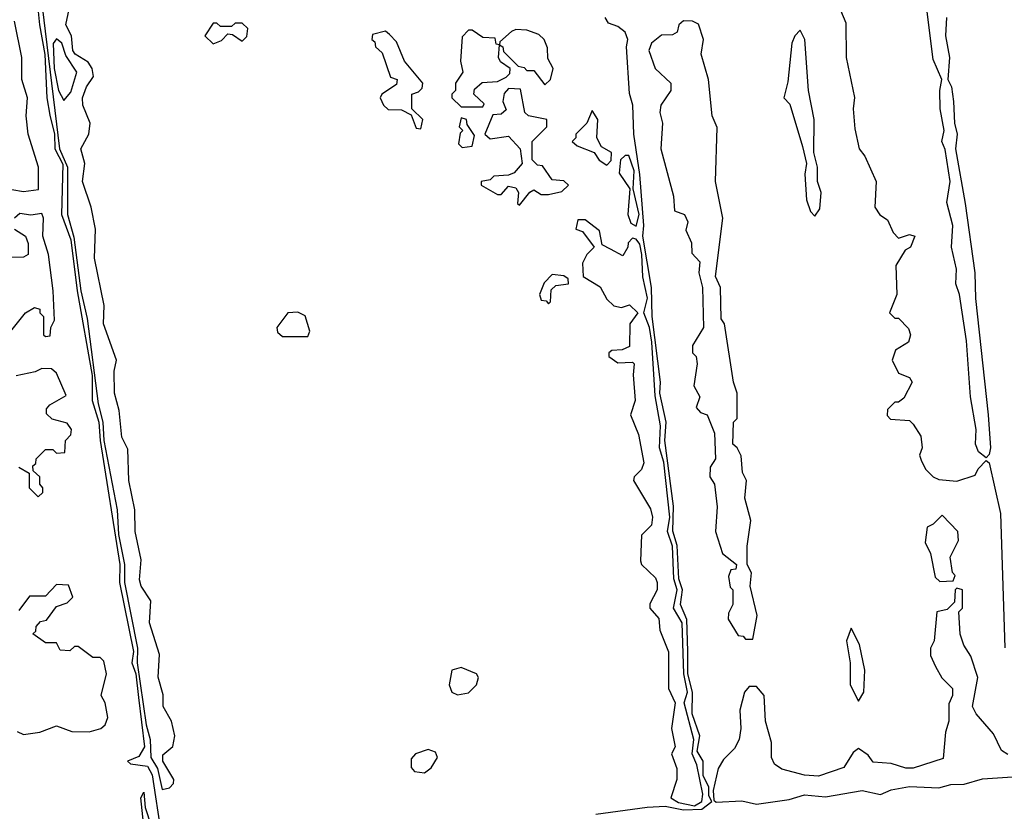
# Model space of a CAD drawing. Extents: x 2737310 to 2869991, y 870230 to 1012730.
# Tile 275 of 479: x 2776364 to 2779065, y 952108 to 954279. Entities that reach past the tile are written whole.
import ezdxf

# ---------------------------------------------------------------- set-up
doc = ezdxf.new("R2010")
doc.units = 0

msp = doc.modelspace()

# ---------------------------------------------------------------- linework, layer by layer
at = {"layer": '0CON02XD'}
for points in [[(2776406.9, 954385), (2776418.4, 954265), (2776433.6, 954183.6), (2776438.9, 954065), (2776447.5, 954017.5), (2776459.5, 953965), (2776460.9, 953925), (2776482.8, 953882.8), (2776479.1, 953745), (2776504.8, 953675), (2776521.6, 953535), (2776562.8, 953302.8), (2776563.3, 953235), (2776581.4, 953175), (2776584.8, 953125), (2776639.5, 952785), (2776638.2, 952735), (2776676.2, 952546.2), (2776671.8, 952515), (2776682.5, 952485), (2776690.4, 952419.6), (2776706.7, 952285), (2776691.5, 952258.5), (2776660, 952245), (2776668.3, 952238.3), (2776715, 952231.2), (2776727.7, 952207.7), (2776752.5, 952045)], [(2776755, 952167.5), (2776775, 952172.5), (2776786.1, 952183.9), (2776786.7, 952195), (2776756.7, 952245), (2776757, 952263), (2776784.4, 952285.6), (2776790, 952315), (2776780.8, 952355), (2776758, 952395), (2776757.7, 952427.7), (2776744.1, 952475.9), (2776747.7, 952537.7), (2776720.8, 952625), (2776724.2, 952685), (2776697.5, 952725), (2776692.9, 952742.9), (2776697.3, 952797.3), (2776681.2, 952875), (2776680, 952935), (2776664, 953015), (2776660.7, 953100.7), (2776644.4, 953134.4), (2776637.1, 953207.1), (2776624, 953255), (2776623.8, 953315), (2776630, 953345), (2776594.2, 953445), (2776596, 953495), (2776569.2, 953625), (2776572, 953705), (2776560, 953765), (2776536.7, 953835), (2776543.3, 953885), (2776531.9, 953925), (2776553.8, 953965), (2776557.5, 953995), (2776537.5, 954045), (2776536.7, 954065), (2776547.5, 954095), (2776567, 954123), (2776563.3, 954145), (2776552.5, 954162.5), (2776516.2, 954185), (2776510, 954195), (2776506.2, 954235), (2776491.2, 954265), (2776503.3, 954325)], [(2776426.2, 954315), (2776473.4, 953925), (2776495.7, 953875), (2776495.5, 953745), (2776513, 953683), (2776532.4, 953535), (2776549.1, 953459.1), (2776579.5, 953225), (2776592.4, 953175), (2776594.8, 953125), (2776631.5, 952935), (2776635, 952867.5), (2776651.8, 952785), (2776651.5, 952735), (2776687.3, 952555), (2776686.5, 952515), (2776711.2, 952345), (2776722.7, 952305), (2776723.8, 952255), (2776742, 952225), (2776755, 952167.5)], [(2778616, 954305), (2778630.7, 954270.7), (2778631.4, 954175), (2778653.9, 954066.1), (2778650, 954035), (2778655, 953980), (2778666.7, 953925), (2778682.5, 953905), (2778713.3, 953835), (2778710, 953765), (2778723.6, 953743.6), (2778745, 953730), (2778760, 953695), (2778775, 953680), (2778805, 953690), (2778820, 953685), (2778807.5, 953655), (2778793.3, 953646.7), (2778767.5, 953605), (2778770, 953525), (2778750, 953475), (2778765, 953460), (2778775, 953460), (2778802.5, 953432.5), (2778807.5, 953415), (2778802.5, 953395), (2778767, 953373), (2778757.5, 953345), (2778775, 953310), (2778805, 953297.5), (2778812.5, 953285), (2778789.3, 953240.7), (2778775, 953230), (2778765, 953230), (2778745, 953210), (2778743.6, 953193.6), (2778753, 953183), (2778805, 953180), (2778815, 953170), (2778836.4, 953136.4), (2778840, 953105), (2778832.5, 953085), (2778838.3, 953068.3), (2778850, 953045), (2778870, 953025), (2778885, 953017.5), (2778935, 953013.3), (2778985, 953030), (2778992.9, 953047.1), (2779015, 953070), (2779023.3, 953063.3), (2779054.2, 952925), (2779066.4, 952556.4)], [(2779015, 953077.5), (2778994.2, 953094.2), (2778985.8, 953115), (2778988, 953155), (2778972, 953245), (2778961.7, 953398.3), (2778942, 953525), (2778932, 953555), (2778933.8, 953595), (2778920, 953655), (2778924, 953715), (2778907.7, 953777.7), (2778916.7, 953835), (2778903, 953923), (2778893.8, 953945), (2778900, 953975), (2778889.2, 954035), (2778888, 954085), (2778893.8, 954115), (2778869.7, 954169.7), (2778851.2, 954315)], [(2776343, 953813), (2776375, 953807.5), (2776416.4, 953813.6), (2776415.8, 953875), (2776387.5, 953965), (2776382.5, 954015), (2776386, 954065), (2776370, 954115), (2776370, 954175), (2776350, 954275)], [(2776895, 954212.5), (2776918.3, 954221.7), (2776935, 954240), (2776948.3, 954238.3), (2776975, 954220), (2776987, 954233), (2776990, 954255), (2776975, 954270), (2776955, 954270), (2776945, 954260), (2776915, 954260), (2776905, 954270), (2776895, 954270), (2776872.5, 954235), (2776895, 954212.5)], [(2777945, 952100), (2778085, 952118.8), (2778135, 952121.5), (2778185, 952111.8), (2778235, 952113.3), (2778262.5, 952135), (2778255, 952150), (2778254.3, 952175), (2778239.2, 952205), (2778238.6, 952245), (2778222.6, 952272.6), (2778229.6, 952315), (2778208.9, 952375), (2778210, 952435), (2778197.3, 952485), (2778196.9, 952546.9), (2778194.1, 952634.1), (2778176.7, 952675), (2778182, 952715), (2778172.4, 952745), (2778167.3, 952837.3), (2778155.8, 952875.8), (2778157.3, 952945), (2778133.5, 953125), (2778137.9, 953175), (2778120.3, 953255), (2778121.8, 953285), (2778099.3, 953465), (2778097.5, 953545), (2778073.2, 953685), (2778076.6, 953715), (2778065.3, 953854.7), (2778049.2, 953965), (2778046.2, 954045), (2778036.8, 954076.8), (2778028.9, 954205), (2778032.4, 954225), (2778024.7, 954245), (2778005, 954260.8), (2777979.7, 954269.7), (2777970.4, 954285)], [(2778375, 952580), (2778387.5, 952645), (2778367.5, 952725), (2778371.7, 952761.7), (2778360, 952785), (2778360, 952835), (2778370, 952905), (2778353, 952967), (2778357.5, 953015), (2778347, 953037), (2778343, 953083), (2778332.5, 953105), (2778320, 953115), (2778322.5, 953175), (2778332.5, 953185), (2778332.5, 953255), (2778322.5, 953285), (2778297.5, 953445), (2778288.3, 953458.3), (2778286.7, 953545), (2778272.5, 953575), (2778293.3, 953735), (2778273.3, 953835), (2778277, 953983), (2778263.3, 954015), (2778253.3, 954115), (2778233.3, 954185), (2778240, 954225), (2778226.4, 954266.4), (2778210, 954275), (2778185, 954276.2), (2778172.5, 954265), (2778167.5, 954245), (2778155, 954237.5), (2778125, 954236.7), (2778097.5, 954215), (2778090, 954195), (2778107.5, 954145), (2778150, 954105), (2778150, 954085), (2778122.5, 954045), (2778120, 954025), (2778127.5, 953995), (2778123.3, 953925), (2778157.5, 953795), (2778160, 953755), (2778187.5, 953745), (2778196.7, 953725), (2778191.7, 953701.7), (2778207, 953667), (2778208.3, 953638.3), (2778230, 953615), (2778227.5, 953585), (2778237.5, 953545), (2778240, 953435), (2778210, 953385), (2778210, 953365), (2778220, 953355), (2778222.5, 953335), (2778213.3, 953275), (2778230, 953245), (2778220, 953215), (2778231.7, 953201.7), (2778250, 953195), (2778270, 953145), (2778272.5, 953075), (2778258.3, 953051.7), (2778257.5, 953025), (2778270, 953005), (2778277, 952943), (2778272.5, 952875), (2778292.5, 952815), (2778330, 952785), (2778328.3, 952771.7), (2778315, 952770), (2778308.3, 952751.7), (2778313, 952723), (2778320, 952715), (2778320, 952675), (2778308.3, 952651.7), (2778307.5, 952635), (2778335, 952590), (2778348.3, 952588.3), (2778355, 952580), (2778375, 952580)], [(2778906, 954285), (2778903.8, 954235), (2778914.4, 954175), (2778910, 954115), (2778920, 954095), (2778925.6, 954055), (2778928, 953995), (2778935.8, 953965), (2778931.2, 953925), (2778957.5, 953775), (2778984.2, 953585), (2778985.9, 953514.1), (2779020.8, 953195), (2779027.1, 953105), (2779023.6, 953086.4), (2779015, 953077.5)], [(2777465, 953980), (2777470, 954005), (2777440, 954035), (2777440, 954075), (2777458.3, 954081.7), (2777468.3, 954091.7), (2777470, 954105), (2777420, 954165), (2777398.3, 954218.3), (2777378.3, 954238.3), (2777367.5, 954247.5), (2777331.7, 954238.3), (2777330, 954225), (2777338.3, 954218.3), (2777340, 954205), (2777358.3, 954188.3), (2777381.7, 954121.7), (2777400, 954115), (2777398.3, 954101.7), (2777357.5, 954075), (2777353.3, 954065), (2777362.5, 954045), (2777375, 954032.5), (2777411.7, 954031.7), (2777438.3, 954018.3), (2777451.7, 953981.7), (2777465, 953980)], [(2777635, 954040), (2777638.3, 954048.3), (2777610, 954075), (2777611.7, 954088.3), (2777633, 954107), (2777675, 954110), (2777698.3, 954121.7), (2777708.3, 954131.7), (2777710, 954145), (2777683.6, 954163.6), (2777677.5, 954175), (2777680, 954210), (2777671.7, 954211.7), (2777668.3, 954228.3), (2777635, 954230), (2777605, 954250), (2777595, 954250), (2777578.3, 954231.7), (2777573.3, 954165), (2777580, 954135), (2777560, 954105), (2777560, 954085), (2777550, 954075), (2777550, 954065), (2777575, 954040), (2777635, 954040)], [(2777805, 954100), (2777820, 954115), (2777827.5, 954145), (2777813, 954173), (2777811.7, 954201.7), (2777802.5, 954225), (2777788.3, 954238.3), (2777755, 954250), (2777725, 954252.5), (2777713, 954247), (2777681.7, 954218.3), (2777680, 954210), (2777690, 954205), (2777691.7, 954191.7), (2777731.7, 954151.7), (2777748.3, 954148.3), (2777755, 954140), (2777775, 954140), (2777805, 954100)], [(2778545, 953740), (2778559.3, 953760.7), (2778562.5, 953805), (2778552.5, 953835), (2778552.5, 953875), (2778542.5, 953915), (2778543.3, 954005), (2778527.5, 954085), (2778517.5, 954225), (2778505, 954250), (2778490, 954235), (2778482.5, 954215), (2778471.7, 954108.3), (2778460, 954065), (2778477, 954047), (2778511.7, 953931.7), (2778522.5, 953885), (2778517.5, 953855), (2778522.5, 953785), (2778533, 953753), (2778545, 953740)], [(2776485, 954057.5), (2776505, 954080), (2776520.8, 954135), (2776491.2, 954181.2), (2776480, 954215), (2776465, 954226.2), (2776456.2, 954213.8), (2776458.9, 954145), (2776470.8, 954085), (2776485, 954057.5)], [(2777735, 953770), (2777763.6, 953806.4), (2777775, 953812.5), (2777795, 953800), (2777815, 953800), (2777851.7, 953808.3), (2777870, 953825), (2777857, 953837), (2777825, 953840), (2777798.3, 953878.3), (2777785, 953880), (2777770, 953895), (2777770, 953945), (2777810, 953985), (2777810, 954005), (2777760, 954015), (2777750, 954025), (2777738.3, 954088.3), (2777705, 954090), (2777693, 954077), (2777690, 954055), (2777698.3, 954031.7), (2777685, 954020), (2777661.7, 954018.3), (2777640, 953965), (2777655, 953952.5), (2777705, 953960), (2777737.5, 953925), (2777742.5, 953885), (2777720.7, 953859.3), (2777705, 953852.5), (2777665, 953850), (2777655, 953840), (2777630, 953835), (2777630, 953825), (2777675, 953800), (2777685, 953800), (2777705, 953822.5), (2777725, 953817.5), (2777732.5, 953805), (2777730, 953775), (2777735, 953770)], [(2777975, 953880), (2777987, 953893), (2777987.5, 953915), (2777960, 953930), (2777947.5, 953955), (2777950, 954005), (2777935, 954030), (2777920, 953995), (2777890, 953965), (2777890, 953955), (2777880, 953945), (2777893, 953933), (2777940, 953915), (2777953.6, 953893.6), (2777975, 953880)], [(2777578.3, 953928.3), (2777605, 953932.5), (2777611.7, 953961.7), (2777591.7, 953991.7), (2777590, 954005), (2777575, 954010), (2777570, 953985), (2777580, 953975), (2777572.5, 953967.5), (2777568.3, 953938.3), (2777578.3, 953928.3)], [(2778055, 953712.5), (2778063.5, 953745), (2778047.1, 953815), (2778050, 953865), (2778035, 953906.7), (2778025, 953906.7), (2778012.5, 953895), (2778008.3, 953858.3), (2778037.5, 953815), (2778032, 953745), (2778040.8, 953720.8), (2778055, 953712.5)], [(2776340, 953425), (2776380, 953475), (2776405, 953490), (2776420, 953485), (2776420, 953475), (2776430, 953465), (2776430, 953415), (2776435, 953410), (2776448.3, 953411.7), (2776450, 953435), (2776460, 953455), (2776455.8, 953535), (2776443.3, 953635), (2776427.5, 953685), (2776430, 953735), (2776425, 953747.5), (2776395, 953743.3), (2776365, 953747.5), (2776350, 953735)], [(2778215, 952123.1), (2778235.3, 952134.7), (2778238, 952155), (2778221.9, 952235), (2778208.5, 952265), (2778213.1, 952305), (2778187.1, 952405), (2778196.2, 952435), (2778186.4, 952485), (2778181.2, 952625), (2778158, 952665), (2778167.7, 952715), (2778158.8, 952745), (2778155.3, 952835), (2778141.4, 952875), (2778147.6, 952915), (2778131.1, 953065), (2778119.4, 953105), (2778122.2, 953165), (2778107.6, 953247.6), (2778098.4, 953395), (2778092.1, 953435), (2778076.2, 953475), (2778086.7, 953515), (2778073.9, 953573.9), (2778071.2, 953635), (2778065, 953663.3), (2778055, 953677.5), (2778045, 953680), (2778033, 953667), (2778032.5, 953655), (2778018.3, 953631.7), (2777985, 953650), (2777961.7, 953661.7), (2777955, 953700), (2777915, 953730), (2777895, 953730), (2777890, 953705), (2777908.3, 953698.3), (2777940, 953655), (2777920, 953635), (2777908.3, 953611.7), (2777910, 953575), (2777956.4, 953546.4), (2777975, 953512.5), (2777994, 953494), (2778015, 953490), (2778037, 953497), (2778060, 953475), (2778037.5, 953445), (2778037, 953383), (2778016.7, 953373.3), (2777988.3, 953371.7), (2777980, 953365), (2777980, 953355), (2778005, 953337.5), (2778045, 953340), (2778050, 953335), (2778046.7, 953305), (2778052.5, 953235), (2778040, 953195), (2778061.7, 953141.7), (2778076.2, 953063.8), (2778070, 953045), (2778050, 953025), (2778047.5, 953015), (2778095, 952937.5), (2778100, 952915), (2778097, 952893), (2778070, 952865), (2778067.5, 952795), (2778070, 952785), (2778108.3, 952748.3), (2778113.3, 952735), (2778113.3, 952715), (2778093, 952677), (2778092.5, 952665), (2778117, 952637), (2778120, 952605), (2778143.8, 952545), (2778143.8, 952445), (2778162.5, 952405), (2778152.5, 952335), (2778162.5, 952285), (2778152.5, 952265), (2778166.7, 952225), (2778166.7, 952195), (2778150, 952145), (2778171.8, 952131.8), (2778215, 952123.1)], [(2776350, 953705), (2776380, 953685), (2776387.5, 953665), (2776387.5, 953635), (2776375, 953627.5), (2776337, 953627)], [(2777815, 953500), (2777820, 953505), (2777821.7, 953538.3), (2777835, 953550), (2777870, 953555), (2777868.3, 953568.3), (2777857, 953577), (2777825, 953580), (2777803, 953557), (2777790, 953525), (2777795, 953510), (2777808.3, 953508.3), (2777815, 953500)], [(2777155, 953410), (2777160, 953425), (2777147, 953467), (2777127, 953477), (2777100, 953475), (2777070, 953435), (2777071.7, 953421.7), (2777085, 953410), (2777155, 953410)], [(2776361.7, 953051.7), (2776390, 953035), (2776390, 952995), (2776415, 952970), (2776427.5, 952982.5), (2776427.5, 952995), (2776420, 953005), (2776420, 953025), (2776401.7, 953041.7), (2776400, 953055), (2776408.3, 953061.7), (2776410, 953075), (2776435, 953100), (2776455, 953100), (2776465, 953090), (2776488.3, 953091.7), (2776490, 953125), (2776505, 953140), (2776506.7, 953155), (2776495, 953172.5), (2776453, 953183), (2776438.3, 953198.3), (2776438.3, 953211.7), (2776447, 953223), (2776491.7, 953248.3), (2776465, 953310), (2776451.7, 953321.7), (2776425, 953322.5), (2776407, 953313), (2776355, 953302.5)], [(2778888.3, 952738.3), (2778925, 952740), (2778930, 952755), (2778923, 952763), (2778916.7, 952805), (2778939.3, 952850.7), (2778937.5, 952875), (2778895, 952920), (2778870, 952895), (2778853, 952887), (2778847.5, 952845), (2778862.5, 952815), (2778875, 952750), (2778888.3, 952738.3)], [(2776357, 952327), (2776375, 952318.8), (2776420, 952325), (2776465, 952342.5), (2776507, 952327), (2776555, 952326), (2776586.7, 952335), (2776598.8, 952345), (2776606.2, 952365), (2776598.8, 952405), (2776587.5, 952425), (2776602.5, 952485), (2776595, 952520), (2776585, 952530), (2776565, 952530), (2776525, 952560), (2776515, 952560), (2776501.7, 952548.3), (2776475, 952550), (2776465, 952570), (2776435, 952570), (2776400, 952595), (2776408.3, 952601.7), (2776410, 952615), (2776421.7, 952628.3), (2776438.3, 952631.7), (2776465, 952670), (2776495, 952680), (2776510, 952695), (2776498.3, 952728.3), (2776465, 952730), (2776435, 952697.5), (2776391.7, 952698.3), (2776361.7, 952658.3)], [(2779075, 952264), (2779057.5, 952275), (2779035, 952320), (2778987.5, 952375), (2778977.5, 952395), (2778992.5, 952475), (2778973.6, 952533.6), (2778953.9, 952563.9), (2778943.6, 952593.6), (2778940, 952655), (2778950, 952665), (2778950, 952715), (2778935, 952720), (2778930, 952715), (2778928.3, 952681.7), (2778908.3, 952661.7), (2778880, 952655), (2778872.5, 952575), (2778862.5, 952555), (2778862.5, 952535), (2778876.7, 952505), (2778893.9, 952473.9), (2778922.5, 952445), (2778922.5, 952425), (2778913, 952403), (2778912.5, 952355), (2778903.3, 952325), (2778897.7, 952252.3), (2778815, 952225.8), (2778795, 952226), (2778755, 952238.8), (2778705, 952242.5), (2778691.7, 952261.7), (2778665, 952280), (2778650.7, 952269.3), (2778625, 952227.5), (2778555.7, 952204.3), (2778517.1, 952207.1), (2778455, 952223.3), (2778435, 952237.5), (2778426.7, 952255), (2778426.1, 952296.1), (2778410, 952355), (2778406.7, 952425), (2778385, 952450), (2778365, 952450), (2778352.5, 952435), (2778340, 952385), (2778342.5, 952335), (2778337.5, 952305), (2778325, 952280), (2778295, 952250), (2778280, 952225), (2778266.7, 952165), (2778268.3, 952138.3), (2778275, 952132.5), (2778345, 952136.4), (2778385, 952127.8), (2778475, 952140.6), (2778516.7, 952153.3), (2778575, 952147.8), (2778675, 952164.5), (2778725, 952154.3), (2778755, 952166.7), (2778805, 952175.6), (2778885, 952171.9), (2778918.3, 952181.7), (2778955, 952181.8), (2779005, 952196.9), (2779115, 952203.8)], [(2778665, 952410), (2778680, 952435), (2778682.5, 952495), (2778667.5, 952565), (2778645, 952610), (2778632.5, 952575), (2778642.5, 952515), (2778642.5, 952455), (2778665, 952410)], [(2777565, 952427.5), (2777595, 952432.5), (2777617.5, 952455), (2777622.5, 952475), (2777617.5, 952485), (2777575, 952502.5), (2777550, 952495), (2777542.5, 952455), (2777550, 952435), (2777565, 952427.5)], [(2777475, 952213.3), (2777493, 952227), (2777510, 952255), (2777505, 952270), (2777485, 952277.5), (2777450, 952265), (2777438.3, 952251.7), (2777438.3, 952228.3), (2777447, 952217), (2777475, 952213.3)], [(2776725, 952030), (2776704.2, 952075), (2776696.7, 952145), (2776705, 952160), (2776708.3, 952118.3), (2776725, 952067.5), (2776725, 952030)]]:
    msp.add_lwpolyline(points, dxfattribs=at)

doc.saveas('drawing.dxf')
